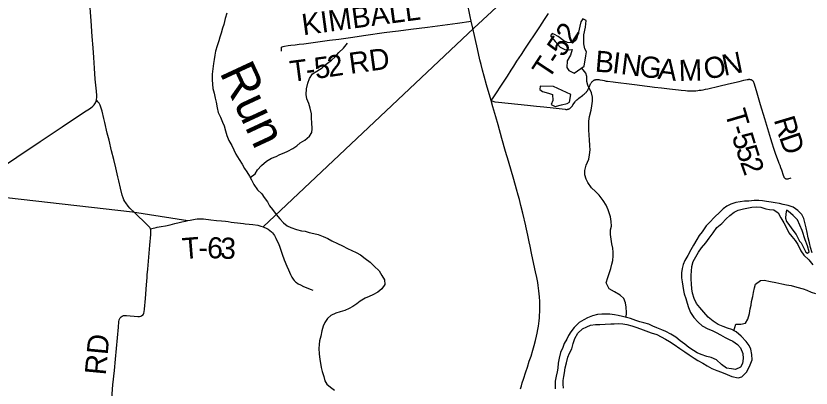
# Model space of a CAD drawing. Extents: x 1451455 to 1749751, y 218250 to 574981.
# Drawn here: x 1559243 to 1570534, y 356052 to 361334 of the extents above; entities that cross this region are included whole.
import ezdxf

# ---------------------------------------------------------------- set-up
doc = ezdxf.new("R2010")
doc.units = 0
for name, color, linetype in [('GM_X_Major_River', 7, 'Continuous'), ('GM_X_Major_River_Text', 7, 'Continuous'), ('GM_X_Minor_Lake', 7, 'Continuous'), ('GM_X_Minor_River', 7, 'Continuous'), ('GM_X_State_Route', 7, 'Continuous'), ('GM_X_Township', 7, 'Continuous'), ('GM_X_Township_Road', 7, 'Continuous'), ('GM_X_Township_Road_Text', 7, 'Continuous'), ('GM_X_US_Route', 7, 'Continuous')]:
    doc.layers.add(name, color=color, linetype=linetype)

msp = doc.modelspace()

# ---------------------------------------------------------------- linework, layer by layer
at = {"layer": 'GM_X_Major_River'}
for points in [[(1562237, 361371), (1562216, 361299), (1562194, 361212), (1562177, 361158), (1562158, 361090), (1562139, 361034), (1562122, 360978), (1562099, 360910), (1562078, 360835), (1562067, 360777), (1562058, 360717), (1562049, 360659), (1562037, 360583), (1562032, 360507), (1562031, 360425), (1562036, 360367), (1562041, 360304), (1562056, 360238), (1562071, 360166), (1562086, 360108), (1562102, 360029), (1562117, 359963), (1562146, 359898), (1562177, 359828)], [(1562177, 359828), (1562198, 359775), (1562221, 359703), (1562238, 359635), (1562265, 359564), (1562310, 359495), (1562335, 359433), (1562368, 359370), (1562411, 359298), (1562458, 359229), (1562491, 359170), (1562524, 359120), (1562559, 359059), (1562588, 359007), (1562623, 358940), (1562672, 358867), (1562737, 358808), (1562770, 358758), (1562813, 358695), (1562846, 358639), (1562886, 358588), (1562938, 358517), (1562991, 358452), (1563043, 358399), (1563094, 358357), (1563148, 358330), (1563225, 358303), (1563297, 358285), (1563349, 358277), (1563405, 358262), (1563475, 358247), (1563536, 358230), (1563604, 358205), (1563670, 358174), (1563729, 358143), (1563807, 358106), (1563882, 358071), (1563952, 358033), (1564013, 358004), (1564073, 357978), (1564138, 357941), (1564202, 357891), (1564271, 357840), (1564332, 357781), (1564401, 357718), (1564438, 357650), (1564475, 357589), (1564480, 357521), (1564437, 357459), (1564380, 357412), (1564309, 357377), (1564257, 357352), (1564204, 357329), (1564133, 357286), (1564083, 357248), (1564028, 357211), (1563973, 357180), (1563913, 357153), (1563848, 357136), (1563788, 357116), (1563717, 357081), (1563665, 357038), (1563628, 356983), (1563607, 356931), (1563588, 356863), (1563574, 356791), (1563555, 356721), (1563548, 356669), (1563545, 356615), (1563550, 356539), (1563559, 356459), (1563568, 356405), (1563579, 356346), (1563592, 356286), (1563613, 356216), (1563630, 356157), (1563657, 356107), (1563708, 356064), (1563766, 356023)], [(1570549, 357974), (1570528, 358046), (1570513, 358113), (1570494, 358183), (1570478, 358259), (1570465, 358326), (1570446, 358404), (1570432, 358461), (1570404, 358515), (1570347, 358572), (1570278, 358620), (1570209, 358643), (1570139, 358658), (1570087, 358671), (1570023, 358682), (1569967, 358689), (1569903, 358700), (1569845, 358709), (1569791, 358712), (1569725, 358712), (1569649, 358707), (1569587, 358704), (1569529, 358695), (1569467, 358686), (1569394, 358663), (1569340, 358636), (1569287, 358595), (1569236, 358550), (1569162, 358479), (1569091, 358404), (1569042, 358353), (1568986, 358272), (1568945, 358219), (1568910, 358159), (1568863, 358082), (1568825, 358015), (1568782, 357935), (1568741, 357862), (1568720, 357808), (1568702, 357750), (1568693, 357690), (1568696, 357618), (1568705, 357562), (1568712, 357498), (1568723, 357439), (1568732, 357389), (1568755, 357323), (1568773, 357258), (1568794, 357198), (1568823, 357127), (1568868, 357056), (1568931, 356987), (1568988, 356936), (1569069, 356892), (1569129, 356871), (1569188, 356842), (1569246, 356809), (1569313, 356772)], [(1569680, 356603), (1569655, 356658), (1569610, 356715), (1569542, 356788), (1569469, 356849), (1569409, 356882), (1569349, 356904), (1569288, 356925), (1569214, 356954), (1569145, 357001), (1569074, 357059), (1569013, 357130), (1568954, 357197), (1568907, 357254), (1568873, 357323), (1568852, 357397), (1568843, 357459), (1568837, 357534), (1568832, 357596), (1568833, 357654), (1568836, 357710), (1568841, 357778), (1568860, 357848), (1568896, 357915), (1568935, 357979), (1568976, 358044), (1569040, 358115), (1569089, 358182), (1569144, 358255), (1569198, 358330), (1569267, 358389), (1569328, 358454), (1569381, 358501), (1569442, 358550), (1569499, 358577), (1569573, 358594), (1569623, 358607), (1569692, 358622), (1569766, 358625), (1569822, 358618), (1569893, 358598), (1569945, 358585), (1570005, 358582), (1570067, 358537), (1570105, 358468), (1570146, 358396), (1570183, 358327), (1570217, 358256), (1570259, 358205), (1570310, 358148), (1570347, 358088), (1570387, 358001), (1570432, 357938), (1570503, 357870), (1570559, 357803)], [(1570185, 358579), (1570174, 358525), (1570169, 358463), (1570186, 358415), (1570216, 358374), (1570261, 358313), (1570321, 358230), (1570369, 358139), (1570391, 358113)], [(1570391, 358113), (1570459, 357981), (1570482, 357967), (1570507, 357986), (1570484, 358069), (1570452, 358158), (1570406, 358287), (1570341, 358438), (1570280, 358501), (1570211, 358561), (1570185, 358579)], [(1569313, 356772), (1569369, 356743), (1569422, 356716), (1569491, 356673), (1569532, 356622), (1569565, 356543), (1569568, 356471), (1569558, 356403), (1569531, 356351), (1569461, 356317), (1569405, 356326), (1569333, 356335), (1569262, 356386), (1569189, 356452), (1569113, 356487), (1569054, 356500), (1568974, 356528), (1568918, 356553), (1568865, 356586), (1568800, 356629), (1568739, 356676), (1568677, 356725), (1568612, 356774), (1568541, 356818), (1568470, 356855), (1568416, 356880), (1568342, 356909), (1568289, 356932), (1568231, 356959), (1568161, 356979), (1568104, 356994), (1568044, 357013), (1567968, 357040), (1567913, 357055), (1567855, 357068), (1567797, 357083), (1567745, 357092), (1567677, 357099), (1567617, 357099), (1567565, 357099), (1567503, 357095), (1567430, 357078), (1567358, 357051), (1567307, 357022), (1567240, 356983), (1567171, 356912), (1567124, 356849), (1567089, 356797), (1567064, 356746), (1567030, 356684), (1567007, 356626), (1566978, 356555), (1566956, 356475), (1566945, 356405), (1566936, 356335), (1566927, 356283), (1566916, 356223), (1566902, 356150), (1566899, 356095), (1566900, 356041)], [(1567017, 356049), (1567012, 356110), (1567015, 356160), (1567024, 356217), (1567033, 356269), (1567042, 356339), (1567059, 356411), (1567081, 356489), (1567106, 356547), (1567137, 356608), (1567155, 356684), (1567180, 356754), (1567224, 356833), (1567289, 356892), (1567351, 356923), (1567402, 356946), (1567474, 356953), (1567536, 356956), (1567610, 356958), (1567689, 356965), (1567739, 356966), (1567793, 356967), (1567861, 356964), (1567917, 356955), (1567988, 356934), (1568046, 356917), (1568110, 356891), (1568187, 356866), (1568265, 356837), (1568343, 356811), (1568469, 356745), (1568523, 356712), (1568588, 356671), (1568671, 356615), (1568742, 356566), (1568804, 356525), (1568873, 356477), (1568924, 356442), (1568996, 356407), (1569059, 356366), (1569127, 356329), (1569198, 356301), (1569262, 356276), (1569343, 356247), (1569411, 356217), (1569499, 356200), (1569551, 356213), (1569616, 356276), (1569647, 356331), (1569670, 356383), (1569696, 356455), (1569693, 356529), (1569680, 356603)]]:
    msp.add_lwpolyline(points, dxfattribs=at)
at = {"layer": 'GM_X_Minor_Lake'}
for points in [[(1567312, 360619), (1567334, 360766), (1567345, 360824), (1567322, 360869), (1567305, 360939), (1567309, 361067), (1567333, 361175), (1567340, 361269), (1567295, 361292), (1567264, 361251), (1567229, 361085), (1567196, 360995), (1567149, 360952), (1567077, 360955), (1567023, 360978), (1566942, 361041), (1566893, 361070), (1566859, 361085), (1566834, 361049), (1566899, 360972), (1566970, 360888), (1567037, 360855), (1567099, 360854), (1567142, 360858), (1567118, 360776), (1567071, 360698), (1567065, 360602), (1567093, 360560), (1567170, 360521)], [(1567170, 360521), (1567312, 360619)], [(1566875, 360331), (1566689, 360336), (1566682, 360290), (1566719, 360259), (1566807, 360236), (1566861, 360219), (1566866, 360133), (1566845, 360077), (1566900, 360050), (1566989, 360070), (1567069, 360093), (1567103, 360109), (1567121, 360219)], [(1567121, 360219), (1566875, 360331)]]:
    msp.add_lwpolyline(points, dxfattribs=at)
at = {"layer": 'GM_X_Minor_River'}
for points in [[(1562570, 359039), (1562638, 359092), (1562673, 359148), (1562730, 359213), (1562803, 359274), (1562872, 359317), (1562937, 359340), (1562991, 359366), (1563050, 359389), (1563106, 359416), (1563177, 359453), (1563230, 359492), (1563281, 359532), (1563347, 359569), (1563410, 359626), (1563443, 359680), (1563448, 359732), (1563446, 359820), (1563442, 359876), (1563438, 359944), (1563421, 360025), (1563400, 360089), (1563373, 360158), (1563364, 360220), (1563367, 360298), (1563387, 360380), (1563412, 360448), (1563453, 360513), (1563514, 360551), (1563590, 360598), (1563649, 360649), (1563722, 360706), (1563775, 360755), (1563828, 360814), (1563894, 360878), (1563949, 360947)], [(1567907, 357056), (1567914, 357126), (1567907, 357200), (1567898, 357260), (1567875, 357325), (1567824, 357370), (1567742, 357417), (1567667, 357460), (1567622, 357547), (1567648, 357621), (1567671, 357693), (1567692, 357747), (1567707, 357811), (1567720, 357864), (1567723, 357927), (1567722, 357979), (1567718, 358037), (1567705, 358099), (1567695, 358165), (1567686, 358230), (1567685, 358298), (1567698, 358352), (1567697, 358414), (1567684, 358484), (1567655, 358581), (1567622, 358646), (1567583, 358714), (1567527, 358791), (1567471, 358844), (1567418, 358893), (1567365, 358968), (1567338, 359019), (1567321, 359079), (1567320, 359141), (1567341, 359215), (1567377, 359301), (1567390, 359363), (1567395, 359435), (1567392, 359491), (1567389, 359579), (1567384, 359637), (1567379, 359722), (1567376, 359780), (1567379, 359840), (1567390, 359908), (1567410, 359996), (1567423, 360056), (1567430, 360124), (1567429, 360180), (1567414, 360240), (1567364, 360349), (1567352, 360401), (1567348, 360472), (1567334, 360522), (1567277, 360594)], [(1569436, 356867), (1569465, 356957), (1569537, 356960), (1569605, 356975), (1569634, 357030), (1569659, 357112), (1569670, 357176), (1569681, 357228), (1569690, 357280), (1569707, 357354), (1569718, 357410), (1569729, 357474), (1569746, 357526), (1569817, 357581), (1569867, 357586), (1569957, 357566), (1570035, 357551), (1570121, 357532), (1570184, 357519), (1570252, 357508), (1570332, 357486), (1570422, 357463), (1570476, 357442), (1570533, 357415), (1570597, 357394)]]:
    msp.add_lwpolyline(points, dxfattribs=at)
at = {"layer": 'GM_X_State_Route'}
msp.add_lwpolyline([(1558870, 359069), (1559256, 359329), (1559589, 359552), (1559899, 359761), (1560203, 359961), (1560302, 360027), (1560333, 360052), (1560354, 360074), (1560371, 360099), (1560382, 360123), (1560386, 360137), (1560389, 360149), (1560392, 360176), (1560392, 360206), (1560385, 360268), (1560370, 360435), (1560357, 360592), (1560347, 360742), (1560339, 360880), (1560328, 361043), (1560311, 361263), (1560286, 361583)], dxfattribs=at)
at = {"layer": 'GM_X_Township'}
for points in [[(1558522, 358824), (1560899, 358554), (1561684, 358429), (1561715, 358437), (1561786, 358451), (1561815, 358455), (1561858, 358456), (1561907, 358452), (1562012, 358441), (1562093, 358432), (1562161, 358425), (1562219, 358419), (1562258, 358414), (1562300, 358409), (1562432, 358393), (1562474, 358388), (1562500, 358385), (1562556, 358380), (1562608, 358373), (1562676, 358362), (1562723, 358351), (1562752, 358341), (1562752, 358341), (1565744, 361161), (1568039, 363288)], [(1558522, 358824), (1560899, 358554), (1561684, 358429), (1561715, 358437), (1561786, 358451), (1561815, 358455), (1561858, 358456), (1561907, 358452), (1562012, 358441), (1562093, 358432), (1562161, 358425), (1562219, 358419), (1562258, 358414), (1562300, 358409), (1562432, 358393), (1562474, 358388), (1562500, 358385), (1562556, 358380), (1562608, 358373), (1562676, 358362), (1562723, 358351), (1562752, 358341), (1565744, 361161), (1568039, 363288)]]:
    msp.add_lwpolyline(points, dxfattribs=at)
at = {"layer": 'GM_X_Township_Road'}
for points in [[(1565991, 360132), (1566008, 360156), (1566077, 360256), (1566121, 360322), (1566222, 360479), (1566277, 360565), (1566312, 360619), (1566358, 360691), (1566422, 360786), (1566479, 360874), (1566526, 360947), (1566615, 361079), (1566681, 361178), (1566747, 361281), (1566805, 361367)], [(1563013, 360833), (1563012, 360882), (1563012, 360887), (1563016, 360892), (1563025, 360897), (1563039, 360902), (1563055, 360906), (1563107, 360913), (1563146, 360917), (1563208, 360924), (1563264, 360931), (1563332, 360940), (1563696, 360989), (1563829, 361006), (1563994, 361029), (1564211, 361060), (1564474, 361098), (1564588, 361113), (1564676, 361124), (1564852, 361144), (1565089, 361175), (1565512, 361230), (1565708, 361261)], [(1565991, 360132), (1566017, 360122), (1566029, 360119), (1566043, 360116), (1566095, 360111), (1566231, 360097), (1566369, 360082), (1566506, 360067), (1566633, 360053), (1566738, 360042), (1566871, 360028), (1566998, 360013), (1567041, 360009), (1567052, 360008), (1567063, 360007), (1567071, 360008), (1567076, 360009), (1567083, 360010), (1567089, 360012), (1567095, 360015), (1567101, 360017), (1567107, 360020), (1567112, 360024), (1567117, 360028), (1567122, 360033), (1567129, 360040), (1567137, 360049), (1567145, 360060), (1567153, 360071), (1567183, 360114), (1567190, 360124), (1567197, 360132), (1567208, 360143), (1567220, 360154), (1567236, 360167), (1567287, 360203), (1567299, 360212), (1567312, 360223), (1567322, 360231), (1567332, 360241), (1567339, 360249), (1567347, 360258), (1567352, 360264), (1567357, 360271), (1567363, 360282), (1567370, 360294), (1567388, 360332), (1567404, 360369), (1567408, 360376), (1567412, 360383), (1567416, 360390), (1567421, 360396), (1567427, 360403), (1567433, 360408), (1567438, 360412), (1567443, 360416), (1567449, 360420), (1567454, 360423), (1567460, 360425), (1567466, 360428), (1567471, 360429), (1567476, 360430), (1567480, 360431), (1567485, 360432), (1567493, 360432), (1567501, 360432), (1567508, 360432), (1567521, 360430), (1567534, 360428), (1567572, 360420), (1567595, 360415), (1567609, 360412), (1567624, 360409), (1567643, 360407), (1567723, 360397)], [(1568691, 360280), (1568753, 360274), (1568780, 360272), (1568806, 360271), (1568828, 360270), (1568850, 360269), (1568876, 360271), (1568898, 360272), (1568924, 360275), (1568947, 360278), (1568974, 360281), (1569003, 360286), (1569037, 360293), (1569066, 360300), (1569222, 360337), (1569363, 360370), (1569513, 360405), (1569580, 360421), (1569625, 360431), (1569632, 360432), (1569638, 360433), (1569644, 360433), (1569650, 360434), (1569655, 360434), (1569661, 360434), (1569665, 360433), (1569670, 360433), (1569677, 360431), (1569681, 360430), (1569686, 360428), (1569689, 360426), (1569692, 360425), (1569695, 360423), (1569699, 360420), (1569702, 360416), (1569705, 360414), (1569707, 360411), (1569710, 360407), (1569712, 360402), (1569715, 360398), (1569718, 360392), (1569721, 360383), (1569725, 360369), (1569763, 360242), (1569813, 360078), (1569874, 359877), (1569957, 359593), (1569977, 359531), (1570000, 359459), (1570031, 359373), (1570069, 359271), (1570078, 359244), (1570088, 359218), (1570101, 359183), (1570112, 359150), (1570136, 359076), (1570146, 359051), (1570148, 359045), (1570152, 359039), (1570155, 359036), (1570159, 359032), (1570163, 359029), (1570167, 359027), (1570171, 359025), (1570176, 359024), (1570182, 359022), (1570189, 359021), (1570195, 359021), (1570202, 359022), (1570210, 359023), (1570218, 359025), (1570239, 359031), (1570250, 359035)], [(1567723, 360397), (1567757, 360393), (1567991, 360363), (1568063, 360354), (1568170, 360340), (1568242, 360331), (1568310, 360323), (1568408, 360311), (1568522, 360298), (1568652, 360284), (1568691, 360280)], [(1560931, 358539), (1560861, 358607), (1560835, 358636), (1560802, 358679), (1560789, 358701), (1560777, 358723), (1560768, 358752), (1560754, 358792), (1560728, 358887), (1560703, 358992), (1560690, 359049), (1560660, 359180), (1560633, 359295), (1560601, 359419), (1560565, 359569), (1560541, 359668), (1560504, 359820), (1560489, 359880), (1560466, 359980), (1560450, 360037), (1560438, 360068), (1560423, 360094), (1560415, 360104), (1560407, 360116), (1560396, 360127), (1560386, 360137)], [(1561156, 358313), (1561150, 358324), (1561145, 358331), (1561141, 358336), (1561135, 358342), (1561094, 358385), (1560941, 358529), (1560931, 358539)], [(1561156, 358313), (1561171, 358317), (1561234, 358330), (1561250, 358334), (1561307, 358345), (1561365, 358357), (1561432, 358371), (1561499, 358387), (1561559, 358401), (1561600, 358411), (1561653, 358423), (1561684, 358429)], [(1561684, 358429), (1561715, 358436), (1561786, 358451), (1561815, 358455), (1561858, 358456), (1561907, 358452), (1562012, 358441), (1562093, 358432), (1562161, 358425), (1562219, 358419), (1562258, 358414), (1562300, 358409), (1562432, 358393), (1562474, 358388), (1562500, 358385), (1562556, 358380), (1562608, 358373), (1562676, 358362), (1562723, 358351), (1562752, 358341)], [(1560603, 355904), (1560621, 356100), (1560641, 356303), (1560656, 356463), (1560699, 356917), (1560705, 356992), (1560711, 357019), (1560718, 357038), (1560725, 357050), (1560736, 357063), (1560753, 357075), (1560772, 357082), (1560786, 357084), (1560813, 357084), (1560976, 357070), (1560999, 357070), (1561017, 357074), (1561031, 357080), (1561043, 357089), (1561053, 357100), (1561060, 357114), (1561066, 357135), (1561071, 357170), (1561082, 357323), (1561098, 357516), (1561106, 357623), (1561109, 357659), (1561116, 357740), (1561130, 357909), (1561145, 358082), (1561159, 358232), (1561161, 358272), (1561161, 358285), (1561160, 358297), (1561156, 358313)], [(1562752, 358341), (1562764, 358337), (1562797, 358323), (1562826, 358307), (1562850, 358290), (1562872, 358271), (1562887, 358254), (1562915, 358218), (1562934, 358180), (1562950, 358148), (1562966, 358112), (1562984, 358066), (1563000, 358023), (1563005, 358008), (1563024, 357955), (1563054, 357872), (1563090, 357784), (1563112, 357730), (1563142, 357664), (1563161, 357626), (1563181, 357596), (1563195, 357578), (1563211, 357562), (1563226, 357549), (1563251, 357533), (1563283, 357516), (1563327, 357496), (1563434, 357453), (1563458, 357444)]]:
    msp.add_lwpolyline(points, dxfattribs=at)
at = {"layer": 'GM_X_US_Route'}
for points in [[(1566484, 358351), (1566483, 358357), (1566441, 358536), (1566414, 358645), (1566392, 358727), (1566376, 358791), (1566351, 358877), (1566314, 359010), (1566238, 359273), (1566197, 359411), (1566145, 359595), (1566091, 359788), (1566058, 359903), (1566017, 360045), (1565991, 360132), (1565927, 360354), (1565892, 360479), (1565869, 360563), (1565849, 360643), (1565832, 360712), (1565796, 360869), (1565730, 361161), (1565708, 361261), (1565695, 361326), (1565650, 361534)], [(1566407, 356042), (1566420, 356086), (1566433, 356127), (1566449, 356179), (1566484, 356282), (1566506, 356350), (1566533, 356432), (1566558, 356507), (1566584, 356590), (1566603, 356658), (1566620, 356726), (1566635, 356788), (1566644, 356832), (1566655, 356884), (1566662, 356930), (1566668, 356968), (1566672, 357007), (1566677, 357050), (1566680, 357091), (1566682, 357131), (1566683, 357173), (1566683, 357213), (1566683, 357247), (1566681, 357280), (1566678, 357345), (1566674, 357389), (1566669, 357433), (1566664, 357471), (1566659, 357509), (1566652, 357551), (1566638, 357622), (1566622, 357702), (1566599, 357810), (1566565, 357969), (1566544, 358068), (1566531, 358129), (1566512, 358221), (1566484, 358351)]]:
    msp.add_lwpolyline(points, dxfattribs=at)

# ---------------------------------------------------------------- texts
at = {"layer": 'GM_X_Major_River_Text'}
msp.add_text('Run', height=499.9, rotation=294.9398, dxfattribs=at).set_placement((1562130, 360533))
at = {"layer": 'GM_X_Township_Road_Text'}
for s, rotation, p in [('KIMBALL', 7.644, (1563322, 361059)), ('T-52', 56.5989, (1566805, 360419)), ('5', 7.644, (1563500, 360440)), ('2', 8.5009, (1563688, 360465)), ('RD', 7.8534, (1563992, 360510)), ('B', 355.178, (1567458, 360545)), ('I', 352.9413, (1567700, 360525)), ('N', 352.8194, (1567823, 360510)), ('G', 352.8122, (1568084, 360477)), ('O', 12.2546, (1569044, 360425)), ('N', 11.4896, (1569301, 360481)), ('T', 7.4349, (1563154, 360395)), ('A', 353.042, (1568348, 360443)), ('M', 1.5538, (1568658, 360409)), ('-', 7.4779, (1563377, 360424)), ('T', 286.4755, (1569306, 359962)), ('R', 286.6574, (1570002, 359861)), ('-', 286.6215, (1569370, 359747)), ('5', 287.1156, (1569406, 359626)), ('D', 288.8531, (1570077, 359614)), ('5', 288.0541, (1569462, 359444)), ('2', 289.7227, (1569522, 359259)), ('T', 4.6549, (1561617, 357881)), ('6', 358.1054, (1561955, 357897)), ('3', 357.8138, (1562139, 357891)), ('-', 359.196, (1561833, 357898)), ('RD', 84.6295, (1560518, 356228))]:
    msp.add_text(s, height=300, rotation=rotation, dxfattribs=at).set_placement(p)

doc.saveas('drawing.dxf')
